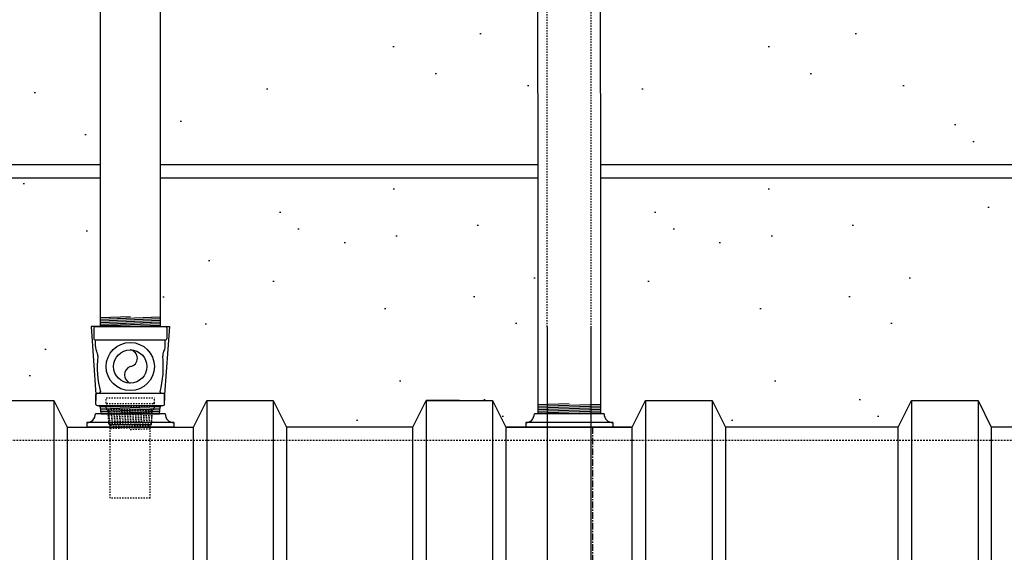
# Model space of a CAD drawing. Extents: x -169 to 6736, y -208 to 3022.
# Tile 309 of 656: x 1752 to 1826, y 906 to 946. Entities that reach past the tile are written whole.
import ezdxf

# ---------------------------------------------------------------- set-up
doc = ezdxf.new("R2010")
doc.units = 0
doc.header["$MEASUREMENT"] = 0
doc.header["$PDSIZE"] = 1
for name, pattern in [('CENTER1', [0.6625, 0.5, -0.075, 0.0125, -0.075]), ('HIDDEN3', [0.1875, 0.125, -0.0625]), ('HIDDEN5', [0.05, 0.025, -0.025])]:
    doc.linetypes.add(name, pattern=pattern)
doc.layers.get('0').update_dxf_attribs({"color": 255, "linetype": 'CONTINUOUS'})
doc.layers.get('DEFPOINTS').update_dxf_attribs({"linetype": 'CONTINUOUS'})
for name, color, linetype in [('CENTERLINE', 3, 'CENTER1'), ('CONDUIT', 2, 'CONTINUOUS'), ('DIM', 3, 'CONTINUOUS'), ('EXTRACTOR', 3, 'CONTINUOUS'), ('FILL-TUBE', 1, 'CONTINUOUS'), ('GALV-4', 4, 'CONTINUOUS'), ('OVERFILL', 1, 'CONTINUOUS'), ('PEAGRAVEL-HATCH', 3, 'CONTINUOUS'), ('TANK-UST', 5, 'CONTINUOUS'), ('TANK-UST-RIB', 7, 'CONTINUOUS')]:
    doc.layers.add(name, color=color, linetype=linetype)
doc.styles.add('SIMPLEX', font='simplex')
doc.dimstyles.new('DIM64', dxfattribs={"dimscale": 64, "dimtxt": 0.09375, "dimasz": 0.09375, "dimexe": 0.0625, "dimexo": 0.0625, "dimgap": 0.046875, "dimtad": 1, "dimdec": 4, "dimzin": 3, "dimdsep": 46, "dimlunit": 4, "dimtxsty": 'SIMPLEX', "dimcen": 0, "dimclrd": 256, "dimclre": 256, "dimclrt": 256, "dimadec": 0, "dimazin": 0, "dimtfac": 1, "dimtdec": 4, "dimtmove": 0, "dimatfit": 3, "dimfxl": 1, "dimfrac": 2, "dimtolj": 1, "dimtzin": 0, "dimarcsym": 0})

# ---------------------------------------------------------------- blocks, each defined once
blk = doc.blocks.new('*D109')
at = {"layer": 'DEFPOINTS', "color": 0, "transparency": 16777216}
for p in [(1368.586, 978.296), (2031.811, 978.015), (1368.586, 700.523)]:
    blk.add_point(p, dxfattribs=at)
at = {"layer": 'DIM', "lineweight": -2, "transparency": 16777216}
for p, q in [((1368.586, 974.296), (1368.586, 696.523)), ((2031.811, 974.015), (2031.811, 696.523)), ((2025.811, 700.523), (1374.586, 700.523))]:
    blk.add_line(p, q, dxfattribs=at)
at = {"layer": 'DIM', "transparency": 16777216}
for points in [[(1374.586, 701.523), (1374.586, 699.523), (1368.586, 700.523)], [(2025.811, 701.523), (2025.811, 699.523), (2031.811, 700.523)]]:
    blk.add_solid(points, dxfattribs=at)
at = {"layer": 'DIM', "transparency": 16777216, "insert": (1700.199, 708.095), "char_height": 6, "attachment_point": 5, "style": 'SIMPLEX'}
blk.add_mtext('\\A1;55\'-3 1/4" (F.V. TANK SLAB)', dxfattribs=at)

msp = doc.modelspace()

# ---------------------------------------------------------------- hatches: boundary and pattern name
at = {"layer": 'PEAGRAVEL-HATCH'}
h = msp.add_hatch(dxfattribs=at)
h.set_pattern_fill('AR-SAND', color=256, scale=7.5, style=0)
h.set_pattern_definition([(37.5, (-582.244, 31.247), (-0.47245, 14.45118), [0, -11.4, 0, -12.75, 0, -12.1875]), (7.5, (-582.244, 31.247), (13.27333, 21.1661), [0, -6.15, 0, -10.275, 0, -3.9375]), (327.5, (-591.469, 31.247), (23.356064, 0.04244), [0, -3.75, 0, -13.5, 0, -17.625]), (317.5, (-591.469, 31.247), (22.54595, 6.58257), [0, -1.875, 0, -8.85, 0, -10.125])])
h.paths.add_polyline_path([(1693.09521, 968.36731), (1694.35233, 969.62443), (1692.81741, 971.25629), (1692.81741, 973.7036), (1694.67791, 973.7036), (1694.6793, 978.29596), (1752.11784, 978.29596), (1752.11784, 967.14591), (1753.12469, 966.95192), (1753.1918, 965.18198), (1753.42023, 965.18198), (1753.445, 963.3542), (1757.85683, 961.99078), (1757.937, 960.77814), (1758.16516, 960.77817), (1758.16798, 935.26576), (1695.81741, 935.26576), (1692.81741, 938.26576)])
h.paths.add_polyline_path([(1687.63109, 930.05404), (1687.63109, 935.93084), (1689.57711, 937.39111), (1690.31704, 939.70884), (1690.31704, 973.7036), (1691.81741, 973.7036), (1691.81741, 938.26576), (1692.98898, 935.43733), (1695.81741, 934.26576), (1758.16444, 934.26576), (1758.16444, 923.08613), (1757.47508, 923.08613), (1757.83632, 917.24243), (1757.13998, 915.87407), (1755.66445, 915.52328), (1754.66445, 917.52328), (1750.00839, 918.21114), (1748.66445, 915.52328), (1739.16445, 915.52328), (1738.16445, 917.52328), (1733.16445, 917.52328), (1732.16445, 915.52328), (1722.66445, 915.52328), (1721.66445, 917.52328), (1716.66445, 917.52328), (1715.66445, 915.52328), (1696.91445, 915.52328), (1695.91445, 917.52328), (1694.9525, 917.52328), (1694.9525, 923.05328), (1693.19514, 927.29592), (1688.53029, 929.05404)])
h = msp.add_hatch(dxfattribs=at)
h.set_pattern_fill('AR-SAND', color=256, scale=7.5, style=0)
h.set_pattern_definition([(37.5, (-682.223, -8e-12), (-0.47245, 14.45118), [0, -11.4, 0, -12.75, 0, -12.1875]), (7.5, (-682.223, -8e-12), (13.27333, 21.1661), [0, -6.15, 0, -10.275, 0, -3.9375]), (327.5, (-691.448, -8e-12), (23.356064, 0.04244), [0, -3.75, 0, -13.5, 0, -17.625]), (317.5, (-691.448, -8e-12), (22.54595, 6.58257), [0, -1.875, 0, -8.85, 0, -10.125])])
h.paths.add_polyline_path([(1795.76013, 960.79968), (1795.88505, 960.79968), (1795.88505, 961.76127), (1795.96249, 961.9894), (1796.1628, 962.12325), (1800.29974, 963.24221), (1800.40696, 963.55806), (1800.40696, 965.20292), (1800.64117, 965.20292), (1800.64117, 966.80415), (1801.66223, 967.23834), (1801.66223, 978.29596), (1820.55658, 978.29596), (1820.5711, 973.7036), (1827.66092, 973.59894), (1827.66092, 935.26579), (1795.76626, 935.25828)])
h.paths.add_polyline_path([(1795.7665, 934.25828), (1827.66092, 934.26579), (1827.66092, 916.52404), (1827.41092, 916.52404), (1825.16092, 915.52328), (1824.16092, 917.52328), (1819.16092, 917.52328), (1818.16092, 915.52328), (1805.16092, 915.52328), (1804.16092, 917.52328), (1799.16092, 917.52328), (1798.16092, 915.52328), (1795.7665, 916.52328)])
h = msp.add_hatch(dxfattribs=at)
h.set_pattern_fill('AR-SAND', color=256, scale=7.5, style=0)
h.set_pattern_definition([(37.5, (-710.438, 0), (-0.47245, 14.45118), [0, -11.4, 0, -12.75, 0, -12.1875]), (7.5, (-710.438, 0), (13.27333, 21.1661), [0, -6.15, 0, -10.275, 0, -3.9375]), (327.5, (-719.663, 0), (23.356064, 0.04244), [0, -3.75, 0, -13.5, 0, -17.625]), (317.5, (-719.663, 0), (22.54595, 6.58257), [0, -1.875, 0, -8.85, 0, -10.125])])
h.paths.add_polyline_path([(1762.66162, 960.78247), (1762.8233, 960.78249), (1762.96319, 961.97222), (1767.33022, 963.31274), (1767.40766, 965.18573), (1767.64188, 965.18573), (1767.64188, 966.78697), (1768.70678, 967.34159), (1768.717, 978.01472), (1785.16124, 978.01472), (1785.16124, 967.23834), (1785.27224, 967.17425), (1785.97586, 967.05019), (1786.12386, 966.96474), (1786.1823, 966.80415), (1786.1823, 965.20292), (1786.49396, 965.20292), (1786.49396, 963.32993), (1790.86099, 961.9894), (1790.93843, 960.79968), (1791.06334, 960.79968), (1791.06252, 935.26579), (1762.66444, 935.26579)])
h.paths.add_polyline_path([(1762.66091, 934.26579), (1791.06252, 934.26579), (1791.06252, 916.69416), (1790.14808, 915.87408), (1788.66092, 915.52328), (1787.66092, 917.52328), (1782.66092, 917.52328), (1781.66092, 915.52328), (1772.16092, 915.52328), (1771.16092, 917.52328), (1766.16092, 917.52328), (1765.16092, 915.52328), (1763.68484, 915.87407), (1762.98903, 917.52328), (1763.35027, 923.08613), (1762.66579, 923.08616)])

# ---------------------------------------------------------------- linework, layer by layer
msp.add_line((1763.68484, 915.52327), (1757.13644, 915.52327))
at = {"layer": 'CENTERLINE'}
msp.add_line((1795.16072, 915.52328), (1795.16072, 793.52328), dxfattribs=at)
at = {"layer": 'CONDUIT'}
for p, q in [((1758.16444, 935.26576), (1695.81387, 935.26576)), ((1791.06252, 935.26579), (1762.66091, 935.26579)), ((1827.66092, 935.26579), (1795.76626, 935.26579)), ((1758.16455, 934.26576), (1695.81387, 934.26576)), ((1791.06252, 934.26579), (1762.66091, 934.26579)), ((1827.66092, 934.26579), (1795.7665, 934.26579))]:
    msp.add_line(p, q, dxfattribs=at)
at = {"layer": 'DEFPOINTS', "linetype": 'Continuous'}
for points in [[(1758.16091, 923.08613), (1757.47155, 923.08613), (1757.83278, 917.99233), (1757.83278, 917.52328)], [(1762.66091, 923.08613), (1763.35027, 923.08613), (1762.98903, 917.99233), (1762.98903, 917.52328)]]:
    msp.add_lwpolyline(points, dxfattribs=at)
at = {"layer": 'EXTRACTOR', "color": 1}
for p, q in [((1757.66091, 922.99238), (1757.66091, 922.17988)), ((1757.75466, 923.08613), (1763.06716, 923.08613)), ((1763.16091, 922.99238), (1763.16091, 922.17988)), ((1757.75466, 922.08613), (1757.75591, 922.08613)), ((1757.75466, 922.08613), (1763.06716, 922.08613)), ((1757.78591, 921.58256), (1757.78591, 922.05613)), ((1763.03591, 921.58256), (1763.03591, 922.05613)), ((1757.83278, 917.24243), (1757.83278, 917.99233)), ((1757.92658, 918.08613), (1758.06716, 918.08613)), ((1758.06716, 918.08613), (1762.75471, 918.08613)), ((1762.75471, 918.08613), (1762.98903, 918.08613)), ((1762.98903, 917.24243), (1762.98903, 918.08613)), ((1757.92658, 917.14863), (1758.04824, 917.14863)), ((1758.04824, 917.14863), (1762.77358, 917.14863)), ((1758.21469, 916.52328), (1758.17282, 917.03385)), ((1762.60713, 916.52328), (1762.649, 917.03385)), ((1762.77358, 917.14863), (1762.89523, 917.14863)), ((1758.21469, 916.52328), (1762.60713, 916.52328))]:
    msp.add_line(p, q, dxfattribs=at)
at = {"layer": 'EXTRACTOR', "color": 8}
for p, q in [((1758.14707, 917.09639), (1762.64171, 916.945)), ((1758.17747, 916.9703), (1762.63148, 916.82027)), ((1758.18776, 916.84488), (1762.62125, 916.69555)), ((1758.19804, 916.71946), (1762.61103, 916.57082)), ((1760.41063, 917.14522), (1762.65842, 917.06951)), ((1758.20872, 916.59604), (1760.369, 916.52328))]:
    msp.add_line(p, q, dxfattribs=at)
at = {"layer": 'EXTRACTOR', "color": 1}
for radius in [1.8125, 1.25]:
    msp.add_circle((1760.41091, 920.08613), radius, dxfattribs=at)
for centre, radius, start, end in [((1757.75466, 922.99238), 0.09375, 90, 180), ((1763.06716, 922.99238), 0.09375, 0, 90), ((1757.75466, 922.17988), 0.09375, 180, 270), ((1757.75591, 922.05613), 0.03, 0, 90), ((1763.06591, 922.05613), 0.03, 90, 180), ((1763.06716, 922.17988), 0.09375, 270, 0), ((1758.47341, 921.58256), 0.6875, 180, 210.8492508), ((1757.36806, 920.92235), 0.6, 354.3374621, 30.8492508), ((1760.31203, 920.71113), 0.63277, 278.9897395, 81.0102605), ((1763.45375, 920.92235), 0.6, 149.1507492, 185.6625379), ((1762.34841, 921.58256), 0.6875, 329.1507492, 0), ((1765.80171, 920.08613), 7.875, 174.3374621, 194.0083614), ((1755.02011, 920.08613), 7.875, 345.9916386, 5.6625379), ((1760.64955, 919.46113), 0.66901, 110.8985667, 249.1014333), ((1758.06716, 918.17988), 0.09375, 270, 0), ((1762.75466, 918.17988), 0.09375, 180, 270), ((1757.92658, 917.99233), 0.0938, 90, 180), ((1757.92658, 917.24243), 0.0938, 180, 270), ((1758.04824, 917.02363), 0.125, 4.6877658, 90), ((1762.77358, 917.02363), 0.125, 90, 175.3122342), ((1762.89523, 917.24243), 0.0938, 270, 0)]:
    msp.add_arc(centre, radius, start, end, dxfattribs=at)
at = {"layer": 'FILL-TUBE', "color": 1}
for p, q in [((1791.7643, 923.08497), (1791.7643, 804.34023)), ((1795.06936, 912.29939), (1795.06936, 923.08497)), ((1795.08026, 804.34023), (1795.06936, 912.29939))]:
    msp.add_line(p, q, dxfattribs=at)
at = {"layer": 'FILL-TUBE', "color": 1, "linetype": 'HIDDEN5'}
for points in [[(1791.75247, 923.08497), (1791.75247, 969.73364), (1791.30896, 969.73364)], [(1795.51287, 969.73364), (1795.04356, 969.73364), (1795.04356, 923.08497)]]:
    msp.add_lwpolyline(points, dxfattribs=at)
at = {"layer": 'GALV-4', "color": 7}
for p, q in [((1760.41579, 923.83659), (1758.16091, 923.76064)), ((1762.66091, 923.78714), (1758.16091, 923.63557)), ((1762.66091, 923.66207), (1758.16091, 923.5105)), ((1762.66091, 923.537), (1758.16091, 923.38543)), ((1762.66091, 923.41193), (1758.16091, 923.26035)), ((1762.66091, 923.28686), (1758.16091, 923.13528)), ((1762.66091, 923.16179), (1760.41579, 923.08616)), ((1793.4158, 917.27371), (1791.06252, 917.19445)), ((1795.75931, 917.22758), (1791.06252, 917.06938)), ((1795.75931, 917.10251), (1791.06252, 916.94431)), ((1795.75931, 916.97744), (1791.06252, 916.81924)), ((1795.75931, 916.85237), (1791.06252, 916.69416)), ((1795.75931, 916.7273), (1791.06252, 916.56909)), ((1795.75931, 916.60223), (1793.4158, 916.52329))]:
    msp.add_line(p, q, dxfattribs=at)
at = {"layer": 'GALV-4', "color": 1, "linetype": 'Continuous'}
msp.add_lwpolyline([(1762.66091, 967.22357), (1762.66579, 923.08616), (1758.16579, 923.08616), (1758.16091, 967.24928)], dxfattribs=at)
at = {"layer": 'GALV-4', "color": 1}
msp.add_lwpolyline([(1795.75931, 964.77028), (1795.77068, 916.52328), (1791.07389, 916.52328), (1791.06252, 964.77028)], close=True, dxfattribs=at)
at = {"layer": 'OVERFILL', "color": 1, "linetype": 'HIDDEN5'}
for p, q in [((1758.59841, 917.73461), (1762.22341, 917.73461)), ((1758.59841, 917.329), (1758.59841, 917.73461)), ((1762.22341, 917.329), (1762.22341, 917.73461)), ((1758.59841, 916.98525), (1758.59841, 917.079)), ((1758.62966, 917.29775), (1762.19216, 917.29775)), ((1758.62966, 917.11025), (1762.19216, 917.11025)), ((1758.72341, 916.86025), (1762.09841, 916.86025)), ((1758.81716, 915.73461), (1758.72341, 916.86025)), ((1762.00466, 915.73461), (1762.09841, 916.86025)), ((1762.22341, 916.98525), (1762.22341, 917.079)), ((1758.91091, 910.18722), (1758.91091, 915.73461)), ((1761.91091, 910.18722), (1761.91091, 915.73461)), ((1761.91091, 910.18722), (1758.91091, 910.18722))]:
    msp.add_line(p, q, dxfattribs=at)
at = {"layer": 'OVERFILL', "color": 7, "linetype": 'HIDDEN5'}
for p, q in [((1758.73852, 916.67885), (1762.09271, 916.79183)), ((1758.73971, 916.80341), (1760.42721, 916.86025)), ((1758.7489, 916.55413), (1762.08226, 916.66641)), ((1758.75929, 916.42941), (1762.07182, 916.54098)), ((1758.76968, 916.30469), (1762.06137, 916.41556)), ((1758.78007, 916.17997), (1762.05093, 916.29014)), ((1758.79045, 916.05524), (1762.04048, 916.16472)), ((1758.80084, 915.93052), (1762.03003, 916.03929)), ((1758.81123, 915.8058), (1762.01959, 915.91387)), ((1758.91091, 915.68409), (1762.00914, 915.78845)), ((1758.91091, 915.55902), (1761.91091, 915.66007)), ((1758.91091, 915.43395), (1761.91091, 915.535)), ((1760.41091, 915.3594), (1761.91091, 915.40993))]:
    msp.add_line(p, q, dxfattribs=at)
at = {"layer": 'OVERFILL', "color": 1, "linetype": 'Continuous'}
msp.add_line((1758.81716, 915.73461), (1762.00466, 915.73461), dxfattribs=at)
at = {"layer": 'OVERFILL', "color": 1, "linetype": 'HIDDEN5'}
for centre, radius, start, end in [((1758.62966, 917.329), 0.03125, 180, 270), ((1758.69216, 917.204), 0.09375, 90, 270), ((1758.62966, 917.079), 0.03125, 90, 180), ((1758.72341, 916.98525), 0.125, 180, 270), ((1762.09841, 916.98525), 0.125, 270, 0), ((1762.12966, 917.204), 0.09375, 270, 90), ((1762.19216, 917.329), 0.03125, 270, 0), ((1762.19216, 917.079), 0.03125, 0, 90)]:
    msp.add_arc(centre, radius, start, end, dxfattribs=at)
at = {"layer": 'TANK-UST', "color": 1}
for p, q in [((1763.03564, 916.52327), (1757.78564, 916.52327)), ((1796.04728, 916.52328), (1790.79728, 916.52328)), ((1757.13644, 915.87407), (1757.13644, 915.52327)), ((1763.68484, 915.87407), (1757.13644, 915.87407)), ((1763.68484, 915.87407), (1763.68484, 915.52327)), ((1790.14808, 915.87408), (1790.14808, 915.52328)), ((1796.69648, 915.87408), (1790.14808, 915.87408)), ((1796.69648, 915.87408), (1796.69648, 915.52328))]:
    msp.add_line(p, q, dxfattribs=at)
at = {"layer": 'TANK-UST'}
for p, q in [((1755.66092, 915.52328), (1765.16092, 915.52328)), ((1781.66092, 915.52328), (1772.16092, 915.52328)), ((1798.16092, 915.52328), (1788.66092, 915.52328)), ((1788.66092, 915.52328), (1798.16092, 915.52328)), ((1818.16092, 915.52328), (1805.16092, 915.52328)), ((1834.66092, 915.52328), (1825.16092, 915.52328))]:
    msp.add_line(p, q, dxfattribs=at)
at = {"layer": 'TANK-UST', "color": 2, "linetype": 'HIDDEN3'}
for points in [[(1623.41887, 794.52328), (1682.68027, 794.52328), (1723.16321, 794.52328), (1724.66321, 795.52328), (1730.66321, 795.52328), (1732.16321, 794.52328), (1739.16321, 794.52328), (1740.66321, 795.52328), (1746.66321, 795.52328), (1748.16321, 794.52328), (1772.36912, 794.52328), (1773.87027, 795.52404), (1779.87027, 795.52404), (1781.37142, 794.52328), (1825.66072, 794.52328), (1827.16072, 795.52328), (1849.16072, 795.52328), (1850.66072, 794.52328), (1907.68027, 794.52328), (1912.17347, 794.52328, 0.9539575), (1912.17347, 914.52328), (1907.68027, 914.52328), (1682.68027, 914.52328), (1583.66092, 914.52328)], [(1696.91092, 794.52328), (1701.42758, 794.52328, 0.97023306), (1701.42758, 914.52328), (1696.91092, 914.52328)]]:
    msp.add_lwpolyline(points, format="xyb", dxfattribs=at)
at = {"layer": 'TANK-UST', "color": 1}
for centre, start, end in [((1757.13644, 916.52327), 270, 0), ((1763.68484, 916.52327), 180, 270), ((1790.14808, 916.52328), 270, 0), ((1796.69648, 916.52328), 180, 270)]:
    msp.add_arc(centre, 0.6492, start, end, dxfattribs=at)
at = {"layer": 'TANK-UST-RIB', "color": 7}
for p, q in [((1754.66092, 917.52328), (1754.66092, 791.52328)), ((1766.16092, 917.52328), (1766.16092, 791.52328)), ((1771.16092, 917.52328), (1771.16092, 791.52328)), ((1782.66092, 917.52328), (1782.66092, 791.52328)), ((1787.66092, 917.52328), (1787.66092, 791.52328)), ((1799.16092, 917.52328), (1799.16092, 791.52328)), ((1804.16092, 917.52328), (1804.16092, 791.52328)), ((1819.16092, 917.52328), (1819.16092, 791.52328)), ((1824.16092, 917.52328), (1824.16092, 791.52328))]:
    msp.add_line(p, q, dxfattribs=at)
at = {"layer": 'TANK-UST-RIB'}
msp.add_line((1785.16092, 917.52328), (1782.66092, 917.52328), dxfattribs=at)
at = {"layer": 'TANK-UST-RIB', "color": 5}
for points in [[(1754.66092, 791.52328), (1749.66092, 791.52328), (1748.66092, 793.52328), (1748.66092, 915.52328), (1749.66092, 917.52328), (1754.66092, 917.52328), (1755.66092, 915.52328), (1755.66092, 793.52328)], [(1771.16092, 791.52328), (1766.16092, 791.52328), (1765.16092, 793.52328), (1765.16092, 915.52328), (1766.16092, 917.52328), (1771.16092, 917.52328), (1772.16092, 915.52328), (1772.16092, 793.52328)], [(1787.66092, 791.52328), (1782.66092, 791.52328), (1781.66092, 793.52328), (1781.66092, 915.52328), (1782.66092, 917.52328), (1787.66092, 917.52328), (1788.66092, 915.52328), (1788.66092, 793.52328)], [(1804.16092, 791.52328), (1799.16092, 791.52328), (1798.16092, 793.52328), (1798.16092, 915.52328), (1799.16092, 917.52328), (1804.16092, 917.52328), (1805.16092, 915.52328), (1805.16092, 793.52328)], [(1824.16092, 791.52328), (1819.16092, 791.52328), (1818.16092, 793.52328), (1818.16092, 915.52328), (1819.16092, 917.52328), (1824.16092, 917.52328), (1825.16092, 915.52328), (1825.16092, 793.52328)]]:
    msp.add_lwpolyline(points, close=True, dxfattribs=at)

# ---------------------------------------------------------------- dimensions: what is measured, and where the dimension line sits
at = {"layer": 'DIM'}
dim = msp.add_linear_dim(base=(1368.58612, 700.52328), p1=(2031.81144, 978.01471), p2=(1368.58612, 978.29596), angle=180, text='<> (F.V. TANK SLAB)', dimstyle='DIM64', dxfattribs=at)
dim.commit()
dim.dimension.update_dxf_attribs({"geometry": '*D109', "text_midpoint": (1700.19878, 708.09471)})

doc.saveas('drawing.dxf')
